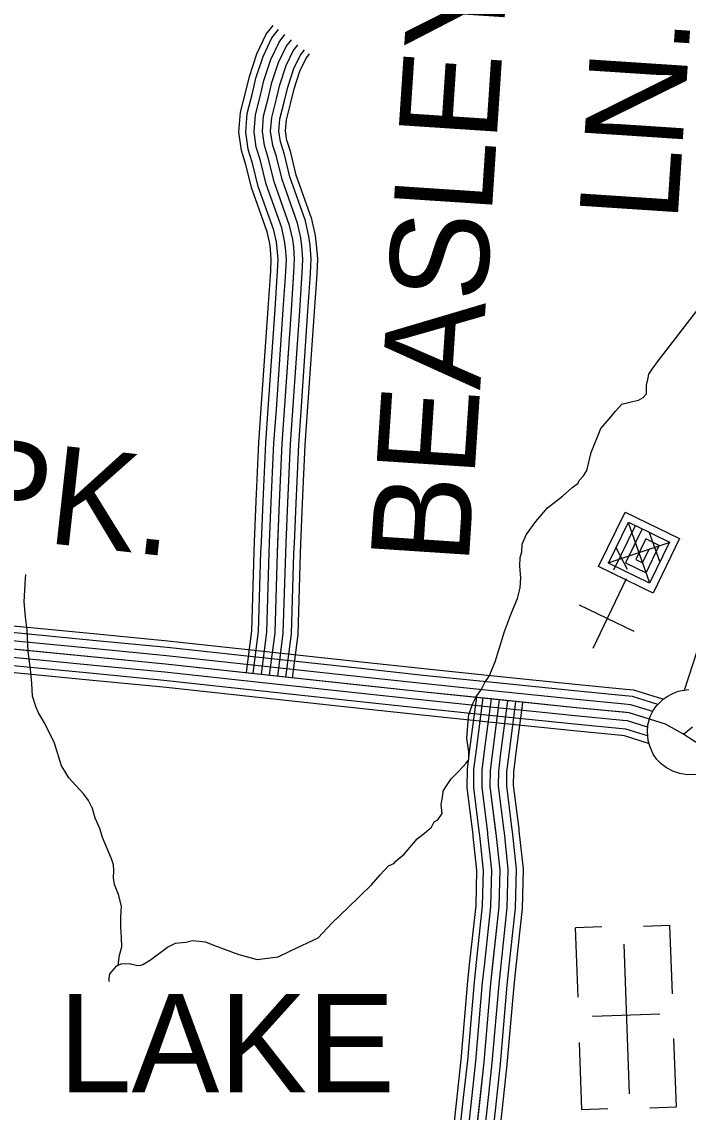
# Model space of a CAD drawing. Extents: x 1551132 to 1791609, y 378168 to 563823.
# Drawn here: x 1691924 to 1694430, y 459130 to 463232 of the extents above; entities that cross this region are included whole.
import ezdxf

# ---------------------------------------------------------------- set-up
doc = ezdxf.new("R2010")
doc.units = 0
for name, color, linetype in [('DESIGN - ROW - Right-of-Way and Easement Labels', 7, 'Continuous'), ('DESIGN - TRANSPORTATION - Text', 7, 'Continuous'), ('DESIGN - UTILITIES - Cable (Underground) with Text', 7, 'Continuous'), ('SURVEY - CONTOURS - Index with Text', 7, 'Continuous'), ('SURVEY - TRANSPORTATION - Roads', 7, 'Continuous'), ('SURVEY - VEGETATION - Features with Text', 7, 'Continuous')]:
    doc.layers.add(name, color=color, linetype=linetype)

msp = doc.modelspace()

# ---------------------------------------------------------------- linework, layer by layer
at = {"layer": 'DESIGN - TRANSPORTATION - Text'}
for points in [[(1694318.204, 461957.958), (1694624.397, 462354.418)], [(1694048.402, 461544.363), (1694064.994, 461612.307), (1694101.784, 461702.084), (1694134.125, 461739.835), (1694156.383, 461767.661), (1694180.616, 461793.47), (1694220.715, 461803.095), (1694242.781, 461808.895), (1694260.872, 461818.737), (1694272.997, 461832.638), (1694273.272, 461864.688), (1694277.464, 461886.681), (1694281.639, 461906.673), (1694293.805, 461924.582), (1694318.204, 461957.958)], [(1692254.018, 459619.862), (1692252.919, 459622.679), (1692253.019, 459634.696), (1692255.16, 459650.696), (1692281.426, 459680.489), (1692297.509, 459688.347), (1692327.533, 459690.064), (1692359.483, 459681.747), (1692371.507, 459683.631), (1692379.524, 459685.556), (1692407.69, 459703.315), (1692472.138, 459750.774), (1692502.288, 459766.508), (1692540.337, 459770.15), (1692566.403, 459775.908), (1692614.385, 459771.441), (1692648.284, 459757.099), (1692739.924, 459723.515), (1692808.789, 459704.423), (1692848.146, 459709.19), (1692887.495, 459713.965), (1692936.686, 459737.832), (1693038.733, 459785.4), (1693089.232, 459841.002), (1693151.781, 459900.495), (1693238.562, 459985.789), (1693270.903, 460023.54), (1693303.211, 460057.274), (1693323.285, 460065.099), (1693331.377, 460075.033), (1693361.618, 460100.784), (1693410.133, 460158.402), (1693438.341, 460180.169), (1693464.54, 460201.953), (1693474.715, 460221.879), (1693488.79, 460229.762), (1693505.006, 460253.638), (1693501.298, 460287.722), (1693503.398, 460299.722), (1693507.614, 460323.715), (1693507.731, 460337.74), (1693515.839, 460349.682), (1693538.139, 460383.516), (1693562.355, 460407.317), (1693584.579, 460431.142), (1693594.687, 460443.059), (1693604.812, 460456.985), (1693605.054, 460485.027), (1693597.496, 460537.178), (1693602.046, 460601.23), (1693604.254, 460625.239), (1693618.604, 460665.165), (1693632.853, 460693.066), (1693653.103, 460720.917), (1693665.336, 460746.842), (1693681.552, 460770.718), (1693704.027, 460824.586), (1693739.026, 460938.422), (1693765.642, 461008.266), (1693788.116, 461062.134), (1693798.466, 461102.093), (1693800.791, 461140.128), (1693797.166, 461184.229), (1693797.441, 461216.271), (1693803.641, 461238.247), (1693805.883, 461266.264), (1693820.199, 461302.182), (1693856.64, 461351.908), (1693901.114, 461403.56), (1693957.513, 461447.086), (1693991.804, 461478.803), (1694015.97, 461496.604), (1694020.061, 461506.579), (1694036.219, 461524.446), (1694048.402, 461544.363)], [(1692286.251, 459682.847), (1692291.776, 459720.448), (1692300.059, 459752.416), (1692298.351, 459786.483), (1692296.693, 459826.559), (1692297.009, 459862.61), (1692299.368, 459904.653), (1692287.743, 459948.829), (1692272.06, 459987.039), (1692268.268, 460011.106), (1692270.51, 460039.132), (1692268.702, 460061.182), (1692260.885, 460083.283), (1692227.561, 460163.726), (1692217.853, 460197.869), (1692200.17, 460236.095), (1692190.479, 460272.238), (1692174.729, 460302.438), (1692156.929, 460326.639), (1692127.188, 460358.973), (1692101.422, 460387.266), (1692085.639, 460413.45), (1692073.806, 460433.6), (1692046.515, 460517.986), (1692009.158, 460594.454), (1691987.475, 460632.722), (1691977.642, 460652.839), (1691963.992, 460695.032), (1691962.409, 460743.125), (1691956.876, 460797.259), (1691947.435, 460863.445), (1691944.126, 460943.597), (1691938.552, 460993.723), (1691933.035, 461049.858), (1691937.793, 461137.943), (1691939.518, 461152.344)]]:
    msp.add_lwpolyline(points, dxfattribs=at)
at = {"layer": 'DESIGN - UTILITIES - Cable (Underground) with Text'}
for p, q in [((1694020.074, 461039.14), (1694225.029, 460939.084)), ((1694005.026, 459823.498), (1694014.138, 459562.792)), ((1694104.645, 459826.974), (1694005.643, 459823.498)), ((1694361.31, 459831.952), (1694261.641, 459828.467)), ((1694370.196, 459575.379), (1694361.218, 459831.952)), ((1694322.813, 459499.252), (1694069.323, 459490.407)), ((1694020.082, 459391.979), (1694028.885, 459140.64)), ((1694385.076, 459149.145), (1694376.048, 459407.076)), ((1694384.901, 459149.145), (1694285.499, 459145.66)), ((1694029.018, 459140.64), (1694127.229, 459144.075))]:
    msp.add_line(p, q, dxfattribs=at)
for points in [[(1694192.591, 461128.161), (1694194.883, 461132.295), (1694092.23, 461182.318), (1694192.369, 461387.457), (1694397.282, 461287.793), (1694297.452, 461082.621), (1694143.573, 461157.502), (1694145.381, 461161.244)], [(1694149.69, 461170.311), (1694231.046, 461337.032), (1694359.09, 461274.467), (1694284.376, 461120.722), (1694130.247, 461195.786), (1694205.662, 461349.215), (1694256.788, 461324.49), (1694194.306, 461196.446), (1694271.225, 461158.78), (1694321.115, 461261.524), (1694269.814, 461286.382), (1694232.323, 461209.43), (1694257.974, 461196.98), (1694283.056, 461248.457)], [(1694284.601, 461123.672), (1694205.478, 461347.24)], [(1694323.008, 461202.04), (1694284.247, 461308.874)], [(1694129.097, 461196.403), (1694361.557, 461274.375)], [(1694200.907, 461171.187), (1694159.371, 461252.812)], [(1694072.078, 460875.722), (1694197.349, 461137.795)], [(1694188.206, 459762.423), (1694207.88, 459199.744)]]:
    msp.add_lwpolyline(points, dxfattribs=at)
at = {"layer": 'SURVEY - CONTOURS - Index with Text'}
for points in [[(1694595.139, 460433.468), (1694409.818, 460552.854), (1694344.02, 460589.339), (1694208.248, 460632.29), (1694008.303, 460651.623), (1693426.491, 460711.525), (1692464.831, 460815.969), (1691247.176, 460934.121), (1689747.72, 461098.175), (1688512.265, 461248.486), (1687494.739, 461377.339), (1686593.077, 461477.383), (1686115.18, 461518.576), (1685759.264, 461550.951), (1685439.454, 461597.119), (1685313.574, 461623.978), (1685101.987, 461701.471), (1684898.142, 461785.44), (1684798.778, 461835.141), (1684702.339, 461884.834), (1684625.215, 461924.91)], [(1692203.804, 460903.587), (1691706.157, 460951.88)], [(1692206.187, 460928.188), (1691708.54, 460976.481)], [(1692200.804, 460872.737), (1691703.157, 460921.029)], [(1692704.542, 460877.162), (1692473.697, 460902.237), (1692206.17, 460928.188)], [(1694415.177, 460718.175), (1694480.025, 460914.205)], [(1692197.812, 460841.877), (1691700.165, 460890.17)], [(1692698.525, 460821.769), (1692467.997, 460846.811), (1692200.787, 460872.737)], [(1692701.867, 460852.595), (1692471.172, 460877.645), (1692203.779, 460903.587)], [(1693201.588, 460823.177), (1692704.517, 460877.162)], [(1692191.82, 460780.167), (1691694.174, 460828.46)], [(1692194.82, 460811.018), (1691697.174, 460859.311)], [(1692695.175, 460790.951), (1692464.831, 460815.969), (1692197.795, 460841.877)], [(1693198.922, 460798.61), (1692701.85, 460852.595)], [(1692189.337, 460754.567), (1691691.691, 460802.86)], [(1692691.825, 460760.134), (1692461.664, 460785.126), (1692194.804, 460811.018)], [(1693192.23, 460736.967), (1692695.159, 460790.951)], [(1693195.58, 460767.784), (1692698.509, 460821.769)], [(1693695.785, 460746.126), (1693433.016, 460773.185), (1693198.905, 460798.61)], [(1693698.318, 460770.71), (1693435.616, 460797.76), (1693201.572, 460823.177)], [(1692685.709, 460703.749), (1692455.864, 460728.708), (1692189.329, 460754.567)], [(1692688.484, 460729.308), (1692458.489, 460754.292), (1692191.812, 460780.167)], [(1693188.88, 460706.149), (1692691.809, 460760.134)], [(1693692.61, 460715.283), (1693429.75, 460742.35), (1693195.564, 460767.784)], [(1694192.848, 460696.066), (1694014.461, 460713.317), (1693695.768, 460746.134)], [(1694195.223, 460720.675), (1694016.919, 460737.917), (1693698.302, 460770.718)], [(1693185.539, 460675.324), (1692688.467, 460729.308)], [(1693686.26, 460653.615), (1693423.233, 460680.699), (1693188.864, 460706.149)], [(1693689.435, 460684.449), (1693426.491, 460711.525), (1693192.214, 460736.967)], [(1694189.865, 460665.215), (1694011.386, 460682.474), (1693692.594, 460715.292)], [(1694334.078, 460683.441), (1694225.689, 460717.725), (1694195.207, 460720.675)], [(1693182.764, 460649.765), (1692685.692, 460703.749)], [(1693683.085, 460622.772), (1693419.967, 460649.865), (1693185.522, 460675.324)], [(1694186.882, 460634.356), (1694008.303, 460651.623), (1693689.419, 460684.457)], [(1694296.354, 460636.931), (1694214.481, 460662.832), (1694189.848, 460665.215)], [(1694315.087, 460663.524), (1694220.714, 460693.375), (1694192.832, 460696.066)], [(1693680.452, 460597.188), (1693417.267, 460624.289), (1693182.747, 460649.765)], [(1694180.915, 460572.646), (1694002.145, 460589.93), (1693683.069, 460622.781)], [(1694183.899, 460603.497), (1694005.219, 460620.773), (1693686.244, 460653.623)], [(1694283.78, 460608.397), (1694208.248, 460632.29), (1694186.865, 460634.356)], [(1694178.44, 460547.046), (1693999.586, 460564.338), (1693680.435, 460597.197)], [(1694276.738, 460578.105), (1694202.015, 460601.747), (1694183.882, 460603.497)], [(1694280.796, 460517.337), (1694190.607, 460545.871), (1694178.424, 460547.046)], [(1694276.246, 460545.746), (1694195.782, 460571.205), (1694180.899, 460572.646)], [(1694411.843, 460551.546), (1694445.851, 460580.28)]]:
    msp.add_lwpolyline(points, dxfattribs=at)
at = {"layer": 'SURVEY - TRANSPORTATION - Roads'}
for points in [[(1692756.191, 462728.21), (1692750.217, 462747.586), (1692740.35, 462816.196), (1692746.283, 462891.656), (1692766.633, 462969.925), (1692779.766, 463026.476), (1692807.457, 463111.412), (1692842.681, 463185.08), (1692868.889, 463218.49)], [(1692780.766, 462735.794), (1692775.383, 462753.244), (1692766.208, 462817.021), (1692771.741, 462887.373), (1692791.607, 462963.783), (1692804.557, 463019.568), (1692831.39, 463101.837), (1692864.664, 463171.438), (1692889.122, 463202.623)], [(1692810.382, 462744.936), (1692805.715, 462760.061), (1692797.382, 462818.029), (1692802.432, 462882.223), (1692821.707, 462956.374), (1692834.448, 463011.234), (1692860.231, 463090.295), (1692891.155, 463154.988), (1692913.513, 463183.489)], [(1692855.763, 460773.509), (1692876.388, 460933.913), (1692885.279, 461234.238), (1692893.121, 461424.418), (1692903.246, 461644.615), (1692938.095, 462146.945), (1692947.462, 462289.04), (1692949.945, 462339.083), (1692946.387, 462385.185), (1692942.662, 462413.269), (1692931.162, 462465.462), (1692872.747, 462630.299), (1692851.573, 462716.643), (1692836.056, 462766.878), (1692828.556, 462819.029), (1692833.123, 462877.064), (1692851.814, 462948.966), (1692864.339, 463002.909), (1692889.072, 463078.753), (1692917.655, 463138.538), (1692937.904, 463164.355)], [(1692840.006, 462754.078), (1692836.056, 462766.878), (1692828.556, 462819.029), (1692833.123, 462877.064), (1692851.814, 462948.966), (1692864.339, 463002.909), (1692889.072, 463078.753), (1692917.655, 463138.538), (1692937.904, 463164.355)], [(1692869.63, 462763.219), (1692866.397, 462773.695), (1692859.731, 462820.029), (1692863.814, 462871.906), (1692881.922, 462941.557), (1692894.23, 462994.584), (1692917.913, 463067.211), (1692944.154, 463122.087), (1692962.295, 463145.221)], [(1692899.246, 462772.361), (1692896.73, 462780.512), (1692890.905, 462821.038), (1692894.505, 462866.756), (1692912.021, 462934.149), (1692924.121, 462986.25), (1692946.754, 463055.669), (1692970.645, 463105.637), (1692986.686, 463126.087)], [(1692922.863, 462779.645), (1692920.921, 462785.953), (1692915.763, 462821.838), (1692918.971, 462862.639), (1692936.029, 462928.249), (1692947.954, 462979.617), (1692969.753, 463046.469), (1692991.769, 463092.528), (1693006.136, 463110.837)], [(1692977.153, 462268.132), (1692978.411, 462287.257), (1692981.003, 462339.508), (1692977.228, 462388.418), (1692973.22, 462418.652), (1692961.02, 462474.004), (1692902.488, 462639.191), (1692881.464, 462724.918), (1692869.622, 462763.244)], [(1693008.085, 462266.098), (1693009.36, 462285.465), (1693012.06, 462339.934), (1693008.069, 462391.652), (1693003.777, 462424.036), (1692990.886, 462482.554), (1692932.221, 462648.083), (1692911.354, 462733.194), (1692899.246, 462772.395)], [(1693032.751, 462264.473), (1693034.035, 462284.049), (1693036.826, 462340.275), (1693032.66, 462394.227), (1693028.135, 462428.327), (1693014.694, 462489.371), (1692955.928, 462655.175), (1692935.179, 462739.786), (1692922.863, 462779.687)], [(1692858.697, 462275.923), (1692859.889, 462294.091), (1692862.064, 462337.875), (1692859.114, 462376.034), (1692856.197, 462398.035), (1692846.673, 462441.278), (1692788.607, 462605.14), (1692767, 462693.234), (1692756.2, 462728.21)], [(1692884.355, 462274.232), (1692885.563, 462292.616), (1692887.83, 462338.233), (1692884.705, 462378.718), (1692881.547, 462402.502), (1692871.439, 462448.37), (1692813.273, 462612.516), (1692791.791, 462700.093), (1692780.766, 462735.794)], [(1692915.288, 462272.198), (1692916.513, 462290.824), (1692918.887, 462338.658), (1692915.546, 462381.951), (1692912.104, 462407.885), (1692901.305, 462456.92), (1692843.006, 462621.407), (1692821.682, 462708.368), (1692810.39, 462744.944)], [(1692946.22, 462270.165), (1692947.462, 462289.04), (1692949.945, 462339.083), (1692946.387, 462385.185), (1692942.662, 462413.269), (1692931.162, 462465.462), (1692872.747, 462630.299), (1692851.573, 462716.643), (1692840.006, 462754.094)], [(1692824.531, 461777.419), (1692850.581, 462152.87), (1692858.697, 462275.948)], [(1692850.189, 461775.635), (1692876.238, 462151.129), (1692884.355, 462274.257)], [(1692881.113, 461773.485), (1692907.163, 462149.037), (1692915.288, 462272.223)], [(1692912.037, 461771.344), (1692938.095, 462146.945), (1692946.22, 462270.182)], [(1692942.962, 461769.202), (1692969.028, 462144.853), (1692977.153, 462268.14)], [(1692973.886, 461767.052), (1692999.952, 462142.762), (1693008.085, 462266.107)], [(1692998.544, 461765.344), (1693024.61, 462141.095), (1693032.743, 462264.473)], [(1692799.198, 461275.631), (1692805.49, 461428.243), (1692815.673, 461649.665), (1692824.531, 461777.427)], [(1692824.889, 461274.564), (1692831.181, 461427.118), (1692841.347, 461648.182), (1692850.189, 461775.652)], [(1692855.863, 461273.289), (1692862.155, 461425.768), (1692872.297, 461646.399), (1692881.113, 461773.502)], [(1692886.838, 461272.014), (1692893.121, 461424.418), (1692903.246, 461644.615), (1692912.037, 461771.36)], [(1692917.812, 461270.739), (1692924.087, 461423.068), (1692934.195, 461642.832), (1692942.962, 461769.219)], [(1692948.786, 461269.464), (1692955.061, 461421.718), (1692965.144, 461641.049), (1692973.886, 461767.069)], [(1692973.477, 461268.439), (1692979.752, 461420.643), (1692989.819, 461639.624), (1692998.544, 461765.36)], [(1692768.765, 460784.693), (1692788.84, 460940.822), (1692797.615, 461237.346), (1692799.198, 461275.647)], [(1692794.273, 460781.418), (1692814.506, 460938.797), (1692823.323, 461236.43), (1692824.889, 461274.589)], [(1692825.014, 460777.459), (1692845.447, 460936.355), (1692854.297, 461235.338), (1692855.863, 461273.306)], [(1692855.763, 460773.509), (1692876.388, 460933.913), (1692885.279, 461234.238), (1692886.838, 461272.031)], [(1692886.512, 460769.559), (1692907.329, 460931.472), (1692916.262, 461233.138), (1692917.812, 461270.756)], [(1692917.253, 460765.601), (1692938.27, 460929.03), (1692947.236, 461232.046), (1692948.786, 461269.472)], [(1692941.77, 460762.451), (1692962.936, 460927.08), (1692971.944, 461231.171), (1692973.477, 461268.456)], [(1693633.503, 460692.666), (1693607.612, 460495.852), (1693598.221, 460420.742), (1693597.454, 460349.907), (1693619.453, 460174.152)], [(1693719.476, 460681.357), (1693693.618, 460484.819), (1693684.877, 460414.875), (1693684.227, 460354.849), (1693706.293, 460178.494), (1693720.801, 460042.241), (1693717.293, 459902.195), (1693686.21, 459614.379), (1693661.035, 459318.488), (1693607.811, 458830.801)], [(1693658.011, 460689.449), (1693632.12, 460492.711), (1693622.92, 460419.067), (1693622.187, 460351.315), (1693643.978, 460177.219)], [(1693688.744, 460685.399), (1693662.869, 460488.761), (1693653.903, 460416.975), (1693653.203, 460353.082), (1693674.735, 460181.069)], [(1693719.476, 460681.357), (1693693.618, 460484.819), (1693684.877, 460414.875), (1693684.227, 460354.849), (1693705.493, 460184.919)], [(1693750.209, 460677.316), (1693724.368, 460480.877), (1693715.851, 460412.775), (1693715.251, 460356.616), (1693736.251, 460188.769)], [(1693780.941, 460673.265), (1693755.117, 460476.927), (1693746.834, 460410.684), (1693746.267, 460358.382), (1693767.008, 460192.62)], [(1693806.441, 460669.915), (1693780.625, 460473.66), (1693772.533, 460408.942), (1693772, 460359.841), (1693792.533, 460195.811)], [(1693619.445, 460174.136), (1693620.153, 460168.502), (1693633.97, 460038.724), (1693630.695, 459907.945), (1693607.845, 459696.348)], [(1693643.969, 460177.219), (1693644.703, 460171.352), (1693658.719, 460039.724), (1693655.377, 459906.304), (1693632.419, 459693.698)], [(1693674.727, 460181.078), (1693675.502, 460174.919), (1693689.76, 460040.982), (1693686.335, 459904.254), (1693663.244, 459690.365)], [(1693705.485, 460184.936), (1693706.293, 460178.494), (1693720.801, 460042.241), (1693717.293, 459902.195), (1693694.06, 459687.04)], [(1693736.242, 460188.794), (1693737.084, 460182.069), (1693751.842, 460043.499), (1693748.25, 459900.137), (1693724.876, 459683.715)], [(1693767, 460192.653), (1693767.883, 460185.636), (1693782.883, 460044.757), (1693779.208, 459898.087), (1693755.7, 459680.381)], [(1693792.516, 460195.861), (1693793.424, 460188.603), (1693808.632, 460045.799), (1693804.891, 459896.379), (1693781.266, 459677.623)], [(1693607.845, 459696.373), (1693599.887, 459622.713), (1693574.721, 459326.872), (1693560.729, 459198.71)], [(1693632.419, 459693.715), (1693624.495, 459620.338), (1693599.32, 459324.48), (1693585.304, 459196.027)], [(1693663.244, 459690.381), (1693655.352, 459617.355), (1693630.178, 459321.488), (1693616.12, 459192.668)], [(1693694.06, 459687.056), (1693686.21, 459614.379), (1693661.035, 459318.488), (1693646.936, 459189.302)], [(1693724.876, 459683.731), (1693717.067, 459611.404), (1693691.893, 459315.488), (1693677.751, 459185.935)], [(1693755.7, 459680.398), (1693747.925, 459608.421), (1693722.75, 459312.497), (1693708.567, 459182.577)], [(1693781.266, 459677.64), (1693773.524, 459605.946), (1693748.342, 459310.013), (1693734.134, 459179.785)], [(1693560.729, 459198.727), (1693521.655, 458840.634), (1693505.214, 458702.672)], [(1693585.304, 459196.044), (1693546.213, 458837.834), (1693529.755, 458699.747)], [(1693616.12, 459192.685), (1693577.012, 458834.317), (1693560.537, 458696.08)], [(1693646.936, 459189.318), (1693607.811, 458830.801), (1693591.32, 458692.414)], [(1693677.751, 459185.952), (1693638.611, 458827.284), (1693622.103, 458688.747)], [(1693708.567, 459182.593), (1693669.41, 458823.767), (1693652.885, 458685.08)], [(1693734.134, 459179.802), (1693694.959, 458820.85), (1693678.418, 458682.03)]]:
    msp.add_lwpolyline(points, dxfattribs=at)
at = {"layer": 'SURVEY - VEGETATION - Features with Text'}
msp.add_lwpolyline([(1694458.884, 460400.059), (1694426.284, 460399.142), (1694397.585, 460404.084), (1694372.086, 460413.234), (1694347.92, 460425.684), (1694327.662, 460441.001), (1694311.796, 460456.61), (1694298.279, 460476.744), (1694285.879, 460506.728), (1694278.53, 460527.962), (1694276.971, 460561.238), (1694277.638, 460587.672), (1694287.013, 460619.131), (1694297.738, 460640.99), (1694310.571, 460659.274), (1694321.287, 460670.299), (1694335.087, 460683.591), (1694351.086, 460694.275), (1694369.053, 460704.375), (1694392.06, 460713.717), (1694414.185, 460717.925), (1694432.043, 460719.867)], dxfattribs=at)

# ---------------------------------------------------------------- texts
at = {"layer": 'DESIGN - ROW - Right-of-Way and Easement Labels'}
for s, height, rotation, p in [('BEASLEY', 370.0096, 86.228469, (1693603.738, 461186.42)), ('LN.', 370.0096, 86.228469, (1694388.945, 462475.121)), ('PK.', 369.9915, 353.667831, (1691686.766, 461307.998)), ('LAKE', 369.9913, 0.000028, (1692061.664, 459204.851))]:
    msp.add_text(s, height=height, rotation=rotation, dxfattribs=at).set_placement(p)

doc.saveas('drawing.dxf')
